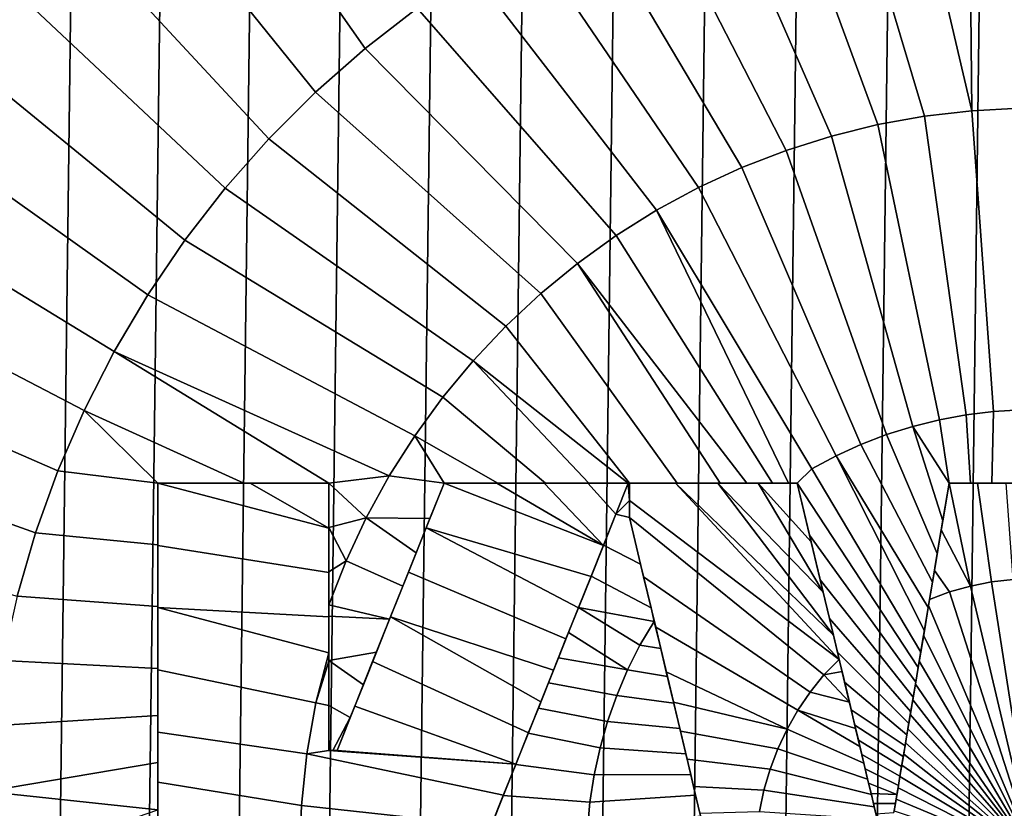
# Model space of a CAD drawing. Header units: metres. Extents: x -109 to 109, y -342 to 66.
# Tile 311 of 512: x -4.75 to -0.14, y -7.34 to -3.65. Entities that reach past the tile are written whole.
import ezdxf

# ---------------------------------------------------------------- set-up
doc = ezdxf.new("R2010")
doc.units = ezdxf.units.M
doc.layers.add('solid_K_24_62_16_000B91', color=7, linetype='CONTINUOUS')

msp = doc.modelspace()

# ---------------------------------------------------------------- linework, layer by layer
at = {"layer": 'solid_K_24_62_16_000B91'}
for points in [[(-1.283842, -16.951452, -67), (-0.855638, 16.978449, -67), (-0.427724, 16.994635, -67), (-0.855624, -16.978451, -67)], [(-0.855624, -16.978451, -67), (-0.427724, 16.994635, -67), (0, 17, -67), (-0.427716, -16.994635, -67)], [(0.427716, 16.994635, -67), (0, -17, -67), (-0.427716, -16.994635, -67), (0, 17, -67)], [(-2.139055, -16.864889, -67), (-1.711715, 16.913599, -67), (-1.283861, 16.951452, -67), (-1.711693, -16.913601, -67)], [(-1.711693, -16.913601, -67), (-1.283861, 16.951452, -67), (-0.855638, 16.978449, -67), (-1.283842, -16.951452, -67)], [(-2.565308, -16.805328, -67), (-2.139079, 16.864885, -67), (-1.711715, 16.913599, -67), (-2.139055, -16.864889, -67)], [(-2.990326, -16.734932, -67), (-2.565332, 16.805325, -67), (-2.139079, 16.864885, -67), (-2.565308, -16.805328, -67)], [(-3.413546, -16.653755, -67), (-2.99035, 16.734928, -67), (-2.565332, 16.805325, -67), (-2.990326, -16.734932, -67)], [(-3.834734, -16.561848, -67), (-3.413569, 16.653751, -67), (-2.99035, 16.734928, -67), (-3.413546, -16.653755, -67)], [(-4.253493, -16.459272, -67), (-3.834755, 16.561844, -67), (-3.413569, 16.653751, -67), (-3.834734, -16.561848, -67)], [(-4.669421, -16.346148, -67), (-4.253512, 16.459269, -67), (-3.834755, 16.561844, -67), (-4.253493, -16.459272, -67)], [(-5.082287, -16.222525, -67), (-4.669439, 16.346142, -67), (-4.253512, 16.459269, -67), (-4.669421, -16.346148, -67)], [(-5.491698, -16.088545, -67), (-5.082304, 16.222519, -67), (-4.669439, 16.346142, -67), (-5.082287, -16.222525, -67)], [(-3.13098, -3.780228, 85.223915), (-2.887158, -3.5911, 85.223915), (-3.608736, -2.391538, 85.026184), (-3.932782, -2.633379, 85.026184)], [(-3.362445, -3.984292, 85.223915), (-3.13098, -3.780228, 85.223915), (-3.932782, -2.633379, 85.026184), (-4.240667, -2.895486, 85.026184)], [(-0.293031, -4.071362, 85.372719), (-0.308422, -2.662698, 85.223915), (-0.615628, -2.691738, 85.223915)], [(-0.293031, -4.071362, 85.372719), (-0.070599, -4.059805, 85.372719), (0, -2.653006, 85.223915), (-0.308422, -2.662698, 85.223915)], [(-0.293031, -4.071362, 85.372719), (-0.615628, -2.691738, 85.223915), (-0.920403, -2.74001, 85.223915), (-0.51428, -4.09702, 85.372719)], [(-0.51428, -4.09702, 85.372719), (-0.920403, -2.74001, 85.223915), (-1.221546, -2.807323, 85.223915), (-0.733453, -4.136675, 85.372719)], [(-0.733453, -4.136675, 85.372719), (-1.221546, -2.807323, 85.223915), (-1.517869, -2.893413, 85.223915), (-0.949666, -4.190168, 85.372719)], [(-3.58064, -4.202487, 85.223915), (-3.362445, -3.984292, 85.223915), (-4.240667, -2.895486, 85.026184), (-4.531126, -3.17678, 85.026184)], [(-0.949666, -4.190168, 85.372719), (-1.517869, -2.893413, 85.223915), (-1.808201, -2.997938, 85.223915), (-1.162045, -4.257282, 85.372719)], [(-1.162045, -4.257282, 85.372719), (-1.808201, -2.997938, 85.223915), (-2.091396, -3.120488, 85.223915), (-1.369735, -4.337747, 85.372719)], [(-1.369735, -4.337747, 85.372719), (-2.091396, -3.120488, 85.223915), (-2.366338, -3.260578, 85.223915), (-1.571895, -4.431237, 85.372719)], [(-3.784704, -4.433952, 85.223915), (-3.58064, -4.202487, 85.223915), (-4.531126, -3.17678, 85.026184), (-4.802967, -3.476107, 85.026184)], [(-1.571895, -4.431237, 85.372719), (-2.366338, -3.260578, 85.223915), (-2.631942, -3.417655, 85.223915), (-1.767711, -4.537376, 85.372719)], [(-1.767711, -4.537376, 85.372719), (-2.631942, -3.417655, 85.223915), (-2.887158, -3.5911, 85.223915), (-1.956392, -4.655735, 85.372719)], [(-3.973832, -4.677774, 85.223915), (-3.784704, -4.433952, 85.223915), (-4.802967, -3.476107, 85.026184), (-5.05507, -3.792235, 85.026184)], [(-1.956392, -4.655735, 85.372719), (-2.887158, -3.5911, 85.223915), (-3.13098, -3.780228, 85.223915), (-2.137177, -4.785836, 85.372719)], [(-4.147276, -4.93299, 85.223915), (-3.973832, -4.677774, 85.223915), (-5.05507, -3.792235, 85.026184), (-5.286402, -4.123866, 85.026184)], [(-2.137177, -4.785836, 85.372719), (-3.13098, -3.780228, 85.223915), (-3.362445, -3.984292, 85.223915), (-2.309335, -4.927155, 85.372719)], [(-2.309335, -4.927155, 85.372719), (-3.362445, -3.984292, 85.223915), (-3.58064, -4.202487, 85.223915), (-2.472172, -5.07912, 85.372719)], [(-0.445627, -5.517498, 85.471725), (-0.319516, -5.494068, 85.471725), (-0.51428, -4.09702, 85.372719), (-0.733453, -4.136675, 85.372719)], [(-0.319516, -5.494068, 85.471725), (-0.192208, -5.478397, 85.471725), (-0.293031, -4.071362, 85.372719), (-0.51428, -4.09702, 85.372719)], [(-0.192208, -5.478397, 85.471725), (-0.06418, -5.470546, 85.471725), (-0.070599, -4.059805, 85.372719), (-0.293031, -4.071362, 85.372719)], [(-4.304354, -5.198594, 85.223915), (-4.147276, -4.93299, 85.223915), (-5.286402, -4.123866, 85.026184), (-5.49601, -4.469636, 85.026184)], [(-0.570068, -5.548601, 85.471725), (-0.445627, -5.517498, 85.471725), (-0.733453, -4.136675, 85.372719), (-0.949666, -4.190168, 85.372719)], [(-2.472172, -5.07912, 85.372719), (-3.58064, -4.202487, 85.223915), (-3.784704, -4.433952, 85.223915), (-2.625031, -5.241118, 85.372719)], [(-0.692372, -5.587259, 85.471725), (-0.570068, -5.548601, 85.471725), (-0.949666, -4.190168, 85.372719), (-1.162045, -4.257282, 85.372719)], [(-0.692372, -5.587259, 85.471725), (-1.162045, -4.257282, 85.372719), (-1.369735, -4.337747, 85.372719), (-0.812082, -5.633328, 85.471725)], [(-0.812082, -5.633328, 85.471725), (-1.369735, -4.337747, 85.372719), (-1.571895, -4.431237, 85.372719), (-0.928749, -5.686636, 85.471725)], [(-2.625031, -5.241118, 85.372719), (-3.784704, -4.433952, 85.223915), (-3.973832, -4.677774, 85.223915), (-2.767295, -5.412497, 85.372719)], [(-0.928749, -5.686636, 85.471725), (-1.571895, -4.431237, 85.372719), (-1.767711, -4.537376, 85.372719), (-1.041936, -5.746983, 85.471725)], [(-4.444444, -5.473536, 85.223915), (-4.304354, -5.198594, 85.223915), (-5.49601, -4.469636, 85.026184), (-5.683034, -4.828127, 85.026184)], [(-1.225475, -5.814932, 85.469559), (-1.150972, -5.814932, 85.471771), (-1.767711, -4.537376, 85.372719), (-1.956392, -4.655735, 85.372719)], [(-1.109836, -5.814932, 85.472931), (-1.041936, -5.746983, 85.471725), (-1.767711, -4.537376, 85.372719), (-1.150972, -5.814932, 85.471771)], [(-2.767295, -5.412497, 85.372719), (-3.973832, -4.677774, 85.223915), (-4.147276, -4.93299, 85.223915), (-2.898389, -5.592563, 85.372719)], [(-1.345502, -5.814932, 85.465691), (-1.225475, -5.814932, 85.469559), (-1.956392, -4.655735, 85.372719), (-2.137177, -4.785836, 85.372719)], [(-1.67224, -5.814932, 85.453346), (-1.470994, -5.814932, 85.461266), (-2.137177, -4.785836, 85.372719), (-2.309335, -4.927155, 85.372719)], [(-1.470994, -5.814932, 85.461266), (-1.345502, -5.814932, 85.465691), (-2.137177, -4.785836, 85.372719)], [(-4.566993, -5.756731, 85.223915), (-4.444444, -5.473536, 85.223915), (-5.683034, -4.828127, 85.026184), (-5.846706, -5.197863, 85.026184)], [(-2.898389, -5.592563, 85.372719), (-4.147276, -4.93299, 85.223915), (-4.304354, -5.198594, 85.223915), (-3.017784, -5.78059, 85.372719)], [(-1.894, -5.814932, 85.443443), (-1.67224, -5.814932, 85.453346), (-2.309335, -4.927155, 85.372719), (-2.472172, -5.07912, 85.372719)], [(-1.9, -5.814932, 85.443153), (-1.894, -5.814932, 85.443443), (-2.472172, -5.07912, 85.372719), (-2.625031, -5.241118, 85.372719)], [(-4.671519, -6.047063, 85.223915), (-4.566993, -5.756731, 85.223915), (-5.846706, -5.197863, 85.026184), (-5.986351, -5.577326, 85.026184)], [(-3.697273, -5.814932, 85.316948), (-3.3, -5.814932, 85.35186), (-4.304354, -5.198594, 85.223915), (-4.444444, -5.473536, 85.223915)], [(-3.3, -5.814932, 85.35186), (-3.017784, -5.78059, 85.372719), (-4.304354, -5.198594, 85.223915)], [(-2.287163, -5.814932, 85.422844), (-2.084842, -5.814932, 85.433929), (-2.625031, -5.241118, 85.372719), (-2.767295, -5.412497, 85.372719)], [(-2.084842, -5.814932, 85.433929), (-1.9, -5.814932, 85.443153), (-2.625031, -5.241118, 85.372719)], [(-2.510422, -5.814932, 85.409416), (-2.287163, -5.814932, 85.422844), (-2.767295, -5.412497, 85.372719), (-2.898389, -5.592563, 85.372719)], [(-4.1, -5.814932, 85.277466), (-4.444444, -5.473536, 85.223915), (-4.566993, -5.756731, 85.223915)], [(-4.1, -5.814932, 85.277466), (-3.697273, -5.814932, 85.316948), (-4.444444, -5.473536, 85.223915)], [(-0.300007, -5.814932, 85.487221), (-0.200012, -5.814932, 85.487846), (-0.192208, -5.478397, 85.471725), (-0.319516, -5.494068, 85.471725)], [(-0.200012, -5.814932, 85.487846), (-0.100011, -5.814932, 85.48822), (-0.06418, -5.470546, 85.471725), (-0.192208, -5.478397, 85.471725)], [(-0.4, -5.814932, 85.486343), (-0.445627, -5.517498, 85.471725), (-0.570068, -5.548601, 85.471725)], [(-0.4, -5.814932, 85.486343), (-0.300007, -5.814932, 85.487221), (-0.319516, -5.494068, 85.471725), (-0.445627, -5.517498, 85.471725)], [(-0.429527, -5.991094, 85.49337), (-0.570068, -5.548601, 85.471725), (-0.692372, -5.587259, 85.471725), (-0.455144, -6.143928, 85.49881)], [(-0.429527, -5.991094, 85.49337), (-0.4, -5.814932, 85.486343), (-0.570068, -5.548601, 85.471725)], [(-4.757609, -6.343386, 85.223915), (-4.671519, -6.047063, 85.223915), (-5.986351, -5.577326, 85.026184), (-6.101398, -5.964957, 85.026184)], [(-2.761626, -5.814932, 85.392815), (-2.898389, -5.592563, 85.372719), (-3.017784, -5.78059, 85.372719)], [(-2.761626, -5.814932, 85.392815), (-2.510422, -5.814932, 85.409416), (-2.898389, -5.592563, 85.372719)], [(-0.455144, -6.143928, 85.49881), (-0.692372, -5.587259, 85.471725), (-0.812082, -5.633328, 85.471725), (-0.477473, -6.277148, 85.503067)], [(-0.477473, -6.277148, 85.503067), (-0.812082, -5.633328, 85.471725), (-0.928749, -5.686636, 85.471725), (-0.497491, -6.396579, 85.506485)], [(-0.515694, -6.505178, 85.509285), (-0.928749, -5.686636, 85.471725), (-1.041936, -5.746983, 85.471725), (-0.53248, -6.605329, 85.511589)], [(-0.515694, -6.505178, 85.509285), (-0.497491, -6.396579, 85.506485), (-0.928749, -5.686636, 85.471725)], [(-1.109836, -5.814932, 85.472931), (-0.544429, -6.676615, 85.513077), (-0.53248, -6.605329, 85.511589), (-1.041936, -5.746983, 85.471725)], [(-4.1, -5.814932, 85.277466), (-4.566993, -5.756731, 85.223915), (-4.671519, -6.047063, 85.223915), (-4.1, -6.102494, 85.289085)], [(-3.3, -5.814932, 85.35186), (-3.124999, -5.975819, 85.372719), (-3.017784, -5.78059, 85.372719)], [(-2.761626, -5.814932, 85.392815), (-3.017784, -5.78059, 85.372719), (-3.124999, -5.975819, 85.372719), (-2.827394, -5.979351, 85.395073)], [(-4.1, -5.814932, 85.357964), (-3.667587, -5.814932, 85.400108), (-3.697273, -5.814932, 85.316948), (-4.1, -5.814932, 85.277466)], [(-4.1, -6.10597, 85.36969), (-4.1, -5.814932, 85.357964), (-4.1, -5.814932, 85.277466), (-4.1, -6.102494, 85.289085)], [(-3.3, -6.024287, 85.440842), (-4.1, -5.814932, 85.357964), (-4.1, -6.10597, 85.36969), (-3.3, -6.232119, 85.448318)], [(-3.667587, -5.814932, 85.400108), (-4.1, -5.814932, 85.357964), (-3.3, -6.024287, 85.440842)], [(-3.667587, -5.814932, 85.400108), (-3.3, -5.814932, 85.432213), (-3.3, -5.814932, 85.35186), (-3.697273, -5.814932, 85.316948)], [(-3.667587, -5.814932, 85.400108), (-3.3, -6.024287, 85.440842), (-3.3, -5.814932, 85.432213)], [(-3.3, -5.814932, 85.35186), (-3.3, -6.022109, 85.360428), (-3.124999, -5.975819, 85.372719)], [(-3.3, -5.814932, 85.432213), (-3.3, -6.024287, 85.440842), (-3.3, -6.022109, 85.360428), (-3.3, -5.814932, 85.35186)], [(-2.844809, -6.022887, 85.475807), (-2.761626, -5.814932, 85.473076), (-2.761626, -5.814932, 85.392815), (-2.827394, -5.979351, 85.395073)], [(-2.844809, -6.022887, 85.475807), (-2.074391, -6.250909, 85.531357), (-2.016171, -6.10536, 85.529289), (-2.761626, -5.814932, 85.473076)], [(-2.761626, -5.814932, 85.473076), (-2.515326, -5.814932, 85.489342), (-2.510422, -5.814932, 85.409416), (-2.761626, -5.814932, 85.392815)], [(-2.761626, -5.814932, 85.473076), (-2.016171, -6.10536, 85.529289), (-2.515326, -5.814932, 85.489342)], [(-2.515326, -5.814932, 85.489342), (-2.293126, -5.814932, 85.502708), (-2.287163, -5.814932, 85.422844), (-2.510422, -5.814932, 85.409416)], [(-2.515326, -5.814932, 85.489342), (-2.016171, -6.10536, 85.529289), (-2.293126, -5.814932, 85.502708)], [(-2.293126, -5.814932, 85.502708), (-2.089773, -5.814932, 85.513855), (-2.084842, -5.814932, 85.433929), (-2.287163, -5.814932, 85.422844)], [(-2.089773, -5.814932, 85.513855), (-2.293126, -5.814932, 85.502708), (-2.016171, -6.10536, 85.529289), (-1.958068, -5.960103, 85.526611)], [(-2.089773, -5.814932, 85.513855), (-1.9, -5.814932, 85.523323), (-1.9, -5.814932, 85.443153), (-2.084842, -5.814932, 85.433929)], [(-2.089773, -5.814932, 85.513855), (-1.958068, -5.960103, 85.526611), (-1.9, -5.814932, 85.523323)], [(-1.9, -5.814932, 85.523323), (-1.958068, -5.960103, 85.526611), (-1.957704, -5.959191, 85.446434), (-1.9, -5.814932, 85.443153)], [(-1.9, -5.814932, 85.443153), (-1.957704, -5.959191, 85.446434), (-1.894, -5.895613, 85.446899)], [(-1.9, -5.814932, 85.443153), (-1.894, -5.895613, 85.446899), (-1.894, -5.814932, 85.443443)], [(-1.894, -5.814932, 85.523605), (-1.680079, -5.814932, 85.533165), (-1.67224, -5.814932, 85.453346), (-1.894, -5.814932, 85.443443)], [(-1.894, -5.895938, 85.527069), (-1.894, -5.814932, 85.523605), (-1.894, -5.814932, 85.443443), (-1.894, -5.895613, 85.446899)], [(-1.894, -5.895938, 85.527069), (-0.9138, -6.639468, 85.585541), (-1.680079, -5.814932, 85.533165), (-1.894, -5.814932, 85.523605)], [(-1.680079, -5.814932, 85.533165), (-1.480993, -5.814932, 85.541031), (-1.470994, -5.814932, 85.461266), (-1.67224, -5.814932, 85.453346)], [(-1.680079, -5.814932, 85.533165), (-0.9138, -6.639468, 85.585541), (-0.940929, -6.52536, 85.582115)], [(-1.680079, -5.814932, 85.533165), (-0.940929, -6.52536, 85.582115), (-1.480993, -5.814932, 85.541031)], [(-1.480993, -5.814932, 85.541031), (-1.292369, -5.814932, 85.547562), (-1.345502, -5.814932, 85.465691), (-1.470994, -5.814932, 85.461266)], [(-1.480993, -5.814932, 85.541031), (-0.940929, -6.52536, 85.582115), (-0.988682, -6.324508, 85.575249)], [(-1.480993, -5.814932, 85.541031), (-0.988682, -6.324508, 85.575249), (-1.292369, -5.814932, 85.547562)], [(-1.292369, -5.814932, 85.547562), (-1.225475, -5.814932, 85.469559), (-1.345502, -5.814932, 85.465691)], [(-1.292369, -5.814932, 85.547562), (-1.109836, -5.814932, 85.55304), (-1.150972, -5.814932, 85.471771), (-1.225475, -5.814932, 85.469559)], [(-1.292369, -5.814932, 85.547562), (-0.988682, -6.324508, 85.575249), (-1.04468, -6.088978, 85.565842)], [(-1.292369, -5.814932, 85.547562), (-1.04468, -6.088978, 85.565842), (-1.109836, -5.814932, 85.55304)], [(-1.109836, -5.814932, 85.55304), (-1.109836, -5.814932, 85.472931), (-1.150972, -5.814932, 85.471771)], [(-1.051985, -6.058255, 85.484421), (-0.556065, -6.746037, 85.514397), (-0.544429, -6.676615, 85.513077), (-1.109836, -5.814932, 85.472931)], [(-1.109836, -5.814932, 85.55304), (-1.04468, -6.088978, 85.565842), (-1.051985, -6.058255, 85.484421), (-1.109836, -5.814932, 85.472931)], [(-0.436613, -6.033373, 85.574997), (-0.4, -5.814932, 85.566429), (-0.4, -5.814932, 85.486343), (-0.429527, -5.991094, 85.49337)], [(-0.3001, -6.295817, 85.585426), (-0.4, -5.814932, 85.566429), (-0.436613, -6.033373, 85.574997)], [(-0.4, -5.814932, 85.566429), (-0.267112, -5.814932, 85.567535), (-0.300007, -5.814932, 85.487221), (-0.4, -5.814932, 85.486343)], [(-0.3001, -6.295817, 85.585426), (-0.201044, -6.276408, 85.585426), (-0.267112, -5.814932, 85.567535), (-0.4, -5.814932, 85.566429)], [(-0.267112, -5.814932, 85.567535), (-0.200012, -5.814932, 85.487846), (-0.300007, -5.814932, 85.487221)], [(-0.267112, -5.814932, 85.567535), (-0.133693, -5.814932, 85.568199), (-0.100011, -5.814932, 85.48822), (-0.200012, -5.814932, 85.487846)], [(-0.201044, -6.276408, 85.585426), (-0.100783, -6.264719, 85.585426), (-0.133693, -5.814932, 85.568199), (-0.267112, -5.814932, 85.567535)], [(-1.957704, -5.959191, 85.446434), (-1.894, -5.975332, 85.45015), (-1.894, -5.895613, 85.446899)], [(-1.894, -5.975332, 85.530304), (-1.894, -5.895938, 85.527069), (-1.894, -5.895613, 85.446899), (-1.894, -5.975332, 85.45015)], [(-0.9138, -6.639468, 85.585541), (-1.894, -5.895938, 85.527069), (-1.894, -5.975332, 85.530304), (-0.986444, -6.711913, 85.585426)], [(-3.3, -6.022109, 85.360428), (-3.2196, -6.177462, 85.372719), (-3.124999, -5.975819, 85.372719)], [(-2.954456, -6.297006, 85.397232), (-2.891607, -6.139884, 85.396538), (-3.124999, -5.975819, 85.372719), (-3.2196, -6.177462, 85.372719)], [(-2.891607, -6.139884, 85.396538), (-2.827394, -5.979351, 85.395073), (-3.124999, -5.975819, 85.372719)], [(-2.844809, -6.022887, 85.475807), (-2.827394, -5.979351, 85.395073), (-2.891607, -6.139884, 85.396538)], [(-2.016171, -6.10536, 85.529289), (-2.015706, -6.104196, 85.449112), (-1.957704, -5.959191, 85.446434), (-1.958068, -5.960103, 85.526611)], [(-2.015706, -6.104196, 85.449112), (-1.842293, -6.192813, 85.460632), (-1.894, -5.975332, 85.45015), (-1.957704, -5.959191, 85.446434)], [(-1.828177, -6.252185, 85.543411), (-1.894, -5.975332, 85.530304), (-1.894, -5.975332, 85.45015), (-1.842293, -6.192813, 85.460632)], [(-0.986444, -6.711913, 85.585426), (-1.894, -5.975332, 85.530304), (-1.828177, -6.252185, 85.543411), (-1.050142, -6.791683, 85.585426)], [(-3.3, -6.022109, 85.360428), (-3.3, -6.229019, 85.367897), (-3.2196, -6.177462, 85.372719)], [(-3.3, -6.232119, 85.448318), (-3.3, -6.229019, 85.367897), (-3.3, -6.022109, 85.360428), (-3.3, -6.024287, 85.440842)], [(-2.928266, -6.23153, 85.477287), (-2.844809, -6.022887, 85.475807), (-2.891607, -6.139884, 85.396538)], [(-2.928266, -6.23153, 85.477287), (-2.191392, -6.543412, 85.533653), (-2.132804, -6.396942, 85.532814), (-2.844809, -6.022887, 85.475807)], [(-2.844809, -6.022887, 85.475807), (-2.132804, -6.396942, 85.532814), (-2.074391, -6.250909, 85.531357)], [(-0.436613, -6.033373, 85.574997), (-0.429527, -5.991094, 85.49337), (-0.455144, -6.143928, 85.49881)], [(-4.1, -6.102494, 85.289085), (-4.671519, -6.047063, 85.223915), (-4.757609, -6.343386, 85.223915), (-4.1, -6.39137, 85.29866)], [(-1.002291, -6.26727, 85.493027), (-0.567642, -6.81511, 85.515594), (-0.556065, -6.746037, 85.514397), (-1.051985, -6.058255, 85.484421)], [(-0.988682, -6.324508, 85.575249), (-1.002291, -6.26727, 85.493027), (-1.051985, -6.058255, 85.484421), (-1.04468, -6.088978, 85.565842)], [(-0.468396, -6.22299, 85.581444), (-0.436613, -6.033373, 85.574997), (-0.455144, -6.143928, 85.49881)], [(-0.3001, -6.295817, 85.585426), (-0.436613, -6.033373, 85.574997), (-0.468396, -6.22299, 85.581444), (-0.397359, -6.322829, 85.585426)], [(-4.1, -6.396637, 85.379272), (-4.1, -6.10597, 85.36969), (-4.1, -6.102494, 85.289085), (-4.1, -6.39137, 85.29866)], [(-3.3, -6.232119, 85.448318), (-4.1, -6.10597, 85.36969), (-4.1, -6.396637, 85.379272), (-3.3, -6.439446, 85.454704)], [(-2.074391, -6.250909, 85.531357), (-2.073995, -6.249918, 85.451195), (-2.015706, -6.104196, 85.449112), (-2.016171, -6.10536, 85.529289)], [(-2.073995, -6.249918, 85.451195), (-1.79364, -6.397452, 85.469353), (-1.842293, -6.192813, 85.460632), (-2.015706, -6.104196, 85.449112)], [(-2.928266, -6.23153, 85.477287), (-2.891607, -6.139884, 85.396538), (-2.954456, -6.297006, 85.397232)], [(-0.468396, -6.22299, 85.581444), (-0.455144, -6.143928, 85.49881), (-0.477473, -6.277148, 85.503067)], [(-3.3, -6.229019, 85.367897), (-3.3, -6.384269, 85.372803), (-3.2196, -6.177462, 85.372719)], [(-3.016233, -6.451449, 85.397217), (-2.954456, -6.297006, 85.397232), (-3.2196, -6.177462, 85.372719), (-3.3, -6.384269, 85.372803)], [(-1.828177, -6.252185, 85.543411), (-1.842293, -6.192813, 85.460632), (-1.79364, -6.397452, 85.469353)], [(-3.3, -6.439446, 85.454704), (-3.3, -6.384269, 85.372803), (-3.3, -6.229019, 85.367897), (-3.3, -6.232119, 85.448318)], [(-3.011844, -6.440476, 85.477501), (-2.928266, -6.23153, 85.477287), (-2.954456, -6.297006, 85.397232)], [(-3.011844, -6.440476, 85.477501), (-2.250074, -6.690116, 85.533875), (-2.191392, -6.543412, 85.533653), (-2.928266, -6.23153, 85.477287)], [(-2.132804, -6.396942, 85.532814), (-2.132519, -6.39623, 85.45266), (-2.073995, -6.249918, 85.451195), (-2.074391, -6.250909, 85.531357)], [(-2.132519, -6.39623, 85.45266), (-1.778467, -6.461269, 85.471848), (-1.79364, -6.397452, 85.469353), (-2.073995, -6.249918, 85.451195)], [(-1.771936, -6.48874, 85.552994), (-1.828177, -6.252185, 85.543411), (-1.79364, -6.397452, 85.469353), (-1.778467, -6.461269, 85.471848)], [(-1.050142, -6.791683, 85.585426), (-1.828177, -6.252185, 85.543411), (-1.771936, -6.48874, 85.552994), (-1.107406, -6.87619, 85.585426)], [(-0.468396, -6.22299, 85.581444), (-0.477473, -6.277148, 85.503067), (-0.497491, -6.396579, 85.506485), (-0.491188, -6.358971, 85.585495)], [(-0.397359, -6.322829, 85.585426), (-0.468396, -6.22299, 85.581444), (-0.491188, -6.358971, 85.585495)], [(-3.011844, -6.440476, 85.477501), (-2.954456, -6.297006, 85.397232), (-3.016233, -6.451449, 85.397217)], [(-0.959406, -6.447644, 85.499527), (-0.579206, -6.884099, 85.516663), (-0.567642, -6.81511, 85.515594), (-1.002291, -6.26727, 85.493027)], [(-0.988682, -6.324508, 85.575249), (-0.959406, -6.447644, 85.499527), (-1.002291, -6.26727, 85.493027)], [(-0.397359, -6.322829, 85.585426), (0, -7.564932, 85.606651), (-0.3001, -6.295817, 85.585426)], [(-0.3001, -6.295817, 85.585426), (0, -7.564932, 85.606651), (-0.201044, -6.276408, 85.585426)], [(-0.201044, -6.276408, 85.585426), (0, -7.564932, 85.606651), (-0.100783, -6.264719, 85.585426)], [(-4.1, -6.39137, 85.29866), (-4.757609, -6.343386, 85.223915), (-4.824923, -6.644529, 85.223915), (-4.1, -6.681839, 85.306168)], [(-0.988682, -6.324508, 85.575249), (-0.940929, -6.52536, 85.582115), (-0.959406, -6.447644, 85.499527)], [(-0.397359, -6.322829, 85.585426), (-0.491188, -6.358971, 85.585495), (-0.495821, -6.386613, 85.586258), (0, -7.564932, 85.606651)], [(-4.1, -6.687498, 85.386734), (-4.1, -6.396637, 85.379272), (-4.1, -6.39137, 85.29866), (-4.1, -6.681839, 85.306168)], [(-3.3, -6.607485, 85.459091), (-4.1, -6.396637, 85.379272), (-4.1, -6.687498, 85.386734), (-3.360256, -6.842888, 85.459015)], [(-3.3, -6.439446, 85.454704), (-4.1, -6.396637, 85.379272), (-3.3, -6.607485, 85.459091)], [(-3.3, -6.436491, 85.374313), (-3.016233, -6.451449, 85.397217), (-3.3, -6.384269, 85.372803)], [(-3.3, -6.439446, 85.454704), (-3.3, -6.436491, 85.374313), (-3.3, -6.384269, 85.372803)], [(-2.191392, -6.543412, 85.533653), (-2.179472, -6.513611, 85.453392), (-2.132519, -6.39623, 85.45266), (-2.132804, -6.396942, 85.532814)], [(-2.132519, -6.39623, 85.45266), (-2.179472, -6.513611, 85.453392), (-1.903143, -6.688224, 85.471725), (-1.845493, -6.572599, 85.471725)], [(-2.132519, -6.39623, 85.45266), (-1.845493, -6.572599, 85.471725), (-1.778467, -6.461269, 85.471848)], [(-0.519364, -6.527073, 85.589844), (-0.495821, -6.386613, 85.586258), (-0.497491, -6.396579, 85.506485), (-0.515694, -6.505178, 85.509285)], [(-0.519364, -6.527073, 85.589844), (0, -7.564932, 85.606651), (-0.495821, -6.386613, 85.586258)], [(-0.495821, -6.386613, 85.586258), (-0.491188, -6.358971, 85.585495), (-0.497491, -6.396579, 85.506485)], [(-3.3, -6.644884, 85.379669), (-3.077463, -6.604525, 85.396523), (-3.016233, -6.451449, 85.397217), (-3.3, -6.436491, 85.374313)], [(-3.3, -6.439446, 85.454704), (-3.3, -6.607485, 85.459091), (-3.3, -6.644884, 85.379669), (-3.3, -6.436491, 85.374313)], [(-3.095359, -6.649264, 85.476448), (-3.011844, -6.440476, 85.477501), (-3.016233, -6.451449, 85.397217), (-3.077463, -6.604525, 85.396523)], [(-3.011844, -6.440476, 85.477501), (-3.095359, -6.649264, 85.476448), (-2.367281, -6.983134, 85.532448), (-2.308738, -6.836778, 85.53347)], [(-3.011844, -6.440476, 85.477501), (-2.308738, -6.836778, 85.53347), (-2.250074, -6.690116, 85.533875)], [(-1.748449, -6.587526, 85.476463), (-1.778467, -6.461269, 85.471848), (-1.845493, -6.572599, 85.471725)], [(-1.771936, -6.48874, 85.552994), (-1.778467, -6.461269, 85.471848), (-1.748449, -6.587526, 85.476463)], [(-1.722556, -6.696434, 85.560196), (-1.771936, -6.48874, 85.552994), (-1.748449, -6.587526, 85.476463)], [(-1.107406, -6.87619, 85.585426), (-1.771936, -6.48874, 85.552994), (-1.722556, -6.696434, 85.560196), (-1.157884, -6.964918, 85.585426)], [(-0.921881, -6.60548, 85.504517), (-0.588362, -6.938725, 85.517418), (-0.579206, -6.884099, 85.516663), (-0.959406, -6.447644, 85.499527)], [(-0.940929, -6.52536, 85.582115), (-0.921881, -6.60548, 85.504517), (-0.959406, -6.447644, 85.499527)], [(-2.250074, -6.690116, 85.533875), (-2.226507, -6.631201, 85.45372), (-2.179472, -6.513611, 85.453392), (-2.191392, -6.543412, 85.533653)], [(-2.179472, -6.513611, 85.453392), (-2.226507, -6.631201, 85.45372), (-1.903143, -6.688224, 85.471725)], [(-0.940929, -6.52536, 85.582115), (-0.9138, -6.639468, 85.585541), (-0.921881, -6.60548, 85.504517)], [(-0.539632, -6.647999, 85.592522), (-0.519364, -6.527073, 85.589844), (-0.515694, -6.505178, 85.509285), (-0.53248, -6.605329, 85.511589)], [(-0.539632, -6.647999, 85.592522), (0, -7.564932, 85.606651), (-0.519364, -6.527073, 85.589844)], [(-1.748449, -6.587526, 85.476463), (-1.845493, -6.572599, 85.471725), (-1.903143, -6.688224, 85.471725), (-1.717107, -6.719353, 85.480827)], [(-3.360256, -6.842888, 85.459015), (-3.3, -6.647062, 85.460014), (-3.3, -6.607485, 85.459091)], [(-3.3, -6.644884, 85.379669), (-3.138645, -6.757478, 85.395142), (-3.077463, -6.604525, 85.396523)], [(-3.3, -6.607485, 85.459091), (-3.3, -6.647062, 85.460014), (-3.3, -6.644884, 85.379669)], [(-3.095359, -6.649264, 85.476448), (-3.077463, -6.604525, 85.396523), (-3.138645, -6.757478, 85.395142)], [(-1.722556, -6.696434, 85.560196), (-1.748449, -6.587526, 85.476463), (-1.717107, -6.719353, 85.480827)], [(-0.888414, -6.746241, 85.5084), (-0.597332, -6.992243, 85.518089), (-0.588362, -6.938725, 85.517418), (-0.921881, -6.60548, 85.504517)], [(-0.9138, -6.639468, 85.585541), (-0.900446, -6.695636, 85.587105), (-0.888414, -6.746241, 85.5084), (-0.921881, -6.60548, 85.504517)], [(-0.539632, -6.647999, 85.592522), (-0.53248, -6.605329, 85.511589), (-0.544429, -6.676615, 85.513077)], [(-4.1, -6.681839, 85.306168), (-4.824923, -6.644529, 85.223915), (-4.873194, -6.949304, 85.223915), (-4.1, -6.900873, 85.310425)], [(-3.360256, -6.842888, 85.459015), (-3.3, -6.855483, 85.464264), (-3.3, -6.647062, 85.460014)], [(-3.3, -6.644884, 85.379669), (-3.3, -6.854291, 85.383957), (-3.199993, -6.910848, 85.393074), (-3.138645, -6.757478, 85.395142)], [(-3.3, -6.855483, 85.464264), (-3.3, -6.854291, 85.383957), (-3.3, -6.644884, 85.379669), (-3.3, -6.647062, 85.460014)], [(-3.17865, -6.857491, 85.474144), (-3.095359, -6.649264, 85.476448), (-3.138645, -6.757478, 85.395142)], [(-3.095359, -6.649264, 85.476448), (-3.17865, -6.857491, 85.474144), (-2.425635, -7.12902, 85.530807), (-2.367281, -6.983134, 85.532448)], [(-2.273588, -6.748903, 85.453644), (-1.953557, -6.807182, 85.471725), (-1.903143, -6.688224, 85.471725), (-2.226507, -6.631201, 85.45372)], [(-2.250074, -6.690116, 85.533875), (-2.273588, -6.748903, 85.453644), (-2.226507, -6.631201, 85.45372)], [(-0.986444, -6.711913, 85.585426), (-0.900446, -6.695636, 85.587105), (-0.9138, -6.639468, 85.585541)], [(-0.557482, -6.754495, 85.594574), (-0.539632, -6.647999, 85.592522), (-0.544429, -6.676615, 85.513077), (-0.556065, -6.746037, 85.514397)], [(-0.557482, -6.754495, 85.594574), (0, -7.564932, 85.606651), (-0.539632, -6.647999, 85.592522)], [(-4.1, -6.687498, 85.386734), (-4.1, -6.681839, 85.306168), (-4.1, -6.900873, 85.310425)], [(-4.1, -6.979072, 85.39209), (-4.1, -6.687498, 85.386734), (-4.1, -6.900873, 85.310425)], [(-3.402796, -7.081564, 85.459015), (-3.360256, -6.842888, 85.459015), (-4.1, -6.687498, 85.386734), (-4.1, -6.979072, 85.39209)], [(-2.250074, -6.690116, 85.533875), (-2.308738, -6.836778, 85.53347), (-2.320654, -6.866568, 85.453163), (-2.273588, -6.748903, 85.453644)], [(-1.717107, -6.719353, 85.480827), (-1.903143, -6.688224, 85.471725), (-1.953557, -6.807182, 85.471725), (-1.6876, -6.843458, 85.48452)], [(-1.722556, -6.696434, 85.560196), (-1.717107, -6.719353, 85.480827), (-1.6876, -6.843458, 85.48452), (-1.688524, -6.839571, 85.564491)], [(-1.157884, -6.964918, 85.585426), (-1.722556, -6.696434, 85.560196), (-1.688524, -6.839571, 85.564491)], [(-0.986444, -6.711913, 85.585426), (-1.050142, -6.791683, 85.585426), (-0.866248, -6.839474, 85.590721)], [(-0.986444, -6.711913, 85.585426), (-0.866248, -6.839474, 85.590721), (-0.900446, -6.695636, 85.587105)], [(-0.900446, -6.695636, 85.587105), (-0.866248, -6.839474, 85.590721), (-0.857949, -6.874377, 85.511482), (-0.888414, -6.746241, 85.5084)], [(-3.17865, -6.857491, 85.474144), (-3.138645, -6.757478, 85.395142), (-3.199993, -6.910848, 85.393074)], [(-2.320654, -6.866568, 85.453163), (-1.996544, -6.92902, 85.471725), (-1.953557, -6.807182, 85.471725), (-2.273588, -6.748903, 85.453644)], [(-0.857949, -6.874377, 85.511482), (-0.605973, -7.043798, 85.518661), (-0.597332, -6.992243, 85.518089), (-0.888414, -6.746241, 85.5084)], [(-0.569784, -6.827888, 85.595818), (-0.557482, -6.754495, 85.594574), (-0.556065, -6.746037, 85.514397), (-0.567642, -6.81511, 85.515594)], [(-0.569784, -6.827888, 85.595818), (0, -7.564932, 85.606651), (-0.557482, -6.754495, 85.594574)], [(-1.6876, -6.843458, 85.48452), (-1.953557, -6.807182, 85.471725), (-1.996544, -6.92902, 85.471725), (-1.659164, -6.963063, 85.487694)], [(-1.107406, -6.87619, 85.585426), (-0.836933, -6.962775, 85.593384), (-0.866248, -6.839474, 85.590721), (-1.050142, -6.791683, 85.585426)], [(-3.402796, -7.081564, 85.459015), (-3.3, -7.064932, 85.467438), (-3.3, -6.855483, 85.464264), (-3.360256, -6.842888, 85.459015)], [(-3.3, -6.854291, 85.383957), (-3.3, -7.064932, 85.387154), (-3.280771, -7.064932, 85.388741), (-3.199993, -6.910848, 85.393074)], [(-3.3, -6.855483, 85.464264), (-3.3, -7.064932, 85.467438), (-3.3, -7.064932, 85.387154), (-3.3, -6.854291, 85.383957)], [(-3.261626, -7.064932, 85.470589), (-3.17865, -6.857491, 85.474144), (-3.199993, -6.910848, 85.393074), (-3.261626, -7.064932, 85.390312)], [(-3.261626, -7.064932, 85.470589), (-2.425635, -7.12902, 85.530807), (-3.17865, -6.857491, 85.474144)], [(-2.308738, -6.836778, 85.53347), (-2.367281, -6.983134, 85.532448), (-2.367656, -6.984072, 85.452286), (-2.320654, -6.866568, 85.453163)], [(-1.656256, -6.975295, 85.568069), (-1.688524, -6.839571, 85.564491), (-1.6876, -6.843458, 85.48452), (-1.659164, -6.963063, 85.487694)], [(-1.157884, -6.964918, 85.585426), (-1.688524, -6.839571, 85.564491), (-1.656256, -6.975295, 85.568069), (-1.201268, -7.057322, 85.585426)], [(-0.866248, -6.839474, 85.590721), (-0.836933, -6.962775, 85.593384), (-0.84075, -6.946721, 85.513031), (-0.857949, -6.874377, 85.511482)], [(-0.581448, -6.897478, 85.59687), (-0.569784, -6.827888, 85.595818), (-0.567642, -6.81511, 85.515594), (-0.579206, -6.884099, 85.516663)], [(-0.581448, -6.897478, 85.59687), (0, -7.564932, 85.606651), (-0.569784, -6.827888, 85.595818)], [(-4.1, -6.900873, 85.310425), (-4.873194, -6.949304, 85.223915), (-4.902234, -7.256509, 85.223915), (-4.1, -7.121022, 85.313492)], [(-4.1, -6.979072, 85.39209), (-4.1, -6.900873, 85.310425), (-4.1, -7.121022, 85.313492)], [(-2.367656, -6.984072, 85.452286), (-2.03194, -7.053277, 85.471725), (-1.996544, -6.92902, 85.471725), (-2.320654, -6.866568, 85.453163)], [(-1.157884, -6.964918, 85.585426), (-0.798537, -7.124268, 85.596268), (-0.817114, -7.046135, 85.594963), (-1.107406, -6.87619, 85.585426)], [(-1.107406, -6.87619, 85.585426), (-0.817114, -7.046135, 85.594963), (-0.836933, -6.962775, 85.593384)], [(-0.84075, -6.946721, 85.513031), (-0.614259, -7.093234, 85.51915), (-0.605973, -7.043798, 85.518661), (-0.857949, -6.874377, 85.511482)], [(-0.592685, -6.964519, 85.597771), (-0.581448, -6.897478, 85.59687), (-0.579206, -6.884099, 85.516663), (-0.588362, -6.938725, 85.517418)], [(-0.592685, -6.964519, 85.597771), (0, -7.564932, 85.606651), (-0.581448, -6.897478, 85.59687)], [(-3.280771, -7.064932, 85.388741), (-3.261626, -7.064932, 85.390312), (-3.199993, -6.910848, 85.393074)], [(-1.659164, -6.963063, 85.487694), (-1.996544, -6.92902, 85.471725), (-2.03194, -7.053277, 85.471725), (-1.630998, -7.08153, 85.490456)], [(-0.824133, -7.016609, 85.514397), (-0.622132, -7.140201, 85.519554), (-0.614259, -7.093234, 85.51915), (-0.84075, -6.946721, 85.513031)], [(-0.817114, -7.046135, 85.594963), (-0.824133, -7.016609, 85.514397), (-0.84075, -6.946721, 85.513031), (-0.836933, -6.962775, 85.593384)], [(-0.592685, -6.964519, 85.597771), (-0.588362, -6.938725, 85.517418), (-0.597332, -6.992243, 85.518089)], [(-4.1, -7.213079, 85.394836), (-4.1, -6.979072, 85.39209), (-4.1, -7.121022, 85.313492)], [(-3.428406, -7.322645, 85.459015), (-3.402796, -7.081564, 85.459015), (-4.1, -6.979072, 85.39209), (-4.1, -7.213079, 85.394836)], [(-2.367281, -6.983134, 85.532448), (-2.425635, -7.12902, 85.530807), (-2.426243, -7.130539, 85.450638), (-2.367656, -6.984072, 85.452286)], [(-2.426243, -7.130539, 85.450638), (-2.059611, -7.179479, 85.471725), (-2.03194, -7.053277, 85.471725), (-2.367656, -6.984072, 85.452286)], [(-1.625211, -7.105872, 85.571053), (-1.656256, -6.975295, 85.568069), (-1.659164, -6.963063, 85.487694), (-1.630998, -7.08153, 85.490456)], [(-1.201268, -7.057322, 85.585426), (-1.656256, -6.975295, 85.568069), (-1.625211, -7.105872, 85.571053), (-1.237291, -7.152836, 85.585426)], [(-1.201268, -7.057322, 85.585426), (-0.78078, -7.198957, 85.597374), (-0.798537, -7.124268, 85.596268), (-1.157884, -6.964918, 85.585426)], [(-0.592685, -6.964519, 85.597771), (-0.597332, -6.992243, 85.518089), (-0.605973, -7.043798, 85.518661), (-0.603673, -7.030073, 85.598534)], [(-0.603673, -7.030073, 85.598534), (0, -7.564932, 85.606651), (-0.592685, -6.964519, 85.597771)], [(-0.807934, -7.084746, 85.515602), (-0.629695, -7.185327, 85.51989), (-0.622132, -7.140201, 85.519554), (-0.824133, -7.016609, 85.514397)], [(-0.817114, -7.046135, 85.594963), (-0.807934, -7.084746, 85.515602), (-0.824133, -7.016609, 85.514397)], [(-0.603673, -7.030073, 85.598534), (-0.605973, -7.043798, 85.518661), (-0.614259, -7.093234, 85.51915), (-0.612382, -7.082032, 85.59906)], [(-0.612382, -7.082032, 85.59906), (0, -7.564932, 85.606651), (-0.603673, -7.030073, 85.598534)], [(-3.402796, -7.081564, 85.459015), (-3.428406, -7.322645, 85.459015), (-2.541891, -7.419659, 85.525703), (-2.483805, -7.274444, 85.528557)], [(-3.3, -7.064932, 85.467438), (-3.402796, -7.081564, 85.459015), (-2.483805, -7.274444, 85.528557), (-2.425635, -7.12902, 85.530807)], [(-3.280766, -7.064932, 85.469017), (-3.261626, -7.064932, 85.390312), (-3.280771, -7.064932, 85.388741), (-3.3, -7.064932, 85.467438)], [(-3.3, -7.064932, 85.467438), (-3.280771, -7.064932, 85.388741), (-3.3, -7.064932, 85.387154)], [(-3.280766, -7.064932, 85.469017), (-3.3, -7.064932, 85.467438), (-2.425635, -7.12902, 85.530807)], [(-3.280766, -7.064932, 85.469017), (-3.261626, -7.064932, 85.470589), (-3.261626, -7.064932, 85.390312)], [(-3.280766, -7.064932, 85.469017), (-2.425635, -7.12902, 85.530807), (-3.261626, -7.064932, 85.470589)], [(-1.630998, -7.08153, 85.490456), (-2.03194, -7.053277, 85.471725), (-2.059611, -7.179479, 85.471725), (-1.608215, -7.177358, 85.492424)], [(-1.59495, -7.233148, 85.573524), (-1.625211, -7.105872, 85.571053), (-1.630998, -7.08153, 85.490456), (-1.608215, -7.177358, 85.492424)], [(-1.237291, -7.152836, 85.585426), (-0.763482, -7.27171, 85.598305), (-0.78078, -7.198957, 85.597374), (-1.201268, -7.057322, 85.585426)], [(-0.817114, -7.046135, 85.594963), (-0.798537, -7.124268, 85.596268), (-0.791994, -7.15179, 85.51667), (-0.807934, -7.084746, 85.515602)], [(-0.791994, -7.15179, 85.51667), (-0.636994, -7.228873, 85.520164), (-0.629695, -7.185327, 85.51989), (-0.807934, -7.084746, 85.515602)], [(-0.612382, -7.082032, 85.59906), (-0.614259, -7.093234, 85.51915), (-0.622132, -7.140201, 85.519554), (-0.621107, -7.134086, 85.599518)], [(-0.621107, -7.134086, 85.599518), (0, -7.564932, 85.606651), (-0.612382, -7.082032, 85.59906)], [(-4.1, -7.34235, 85.315346), (-4.1, -7.121022, 85.313492), (-4.902234, -7.256509, 85.223915)], [(-4.1, -7.213079, 85.394836), (-4.1, -7.121022, 85.313492), (-4.1, -7.34235, 85.315346)], [(-2.425635, -7.12902, 85.530807), (-2.483805, -7.274444, 85.528557), (-2.484553, -7.276314, 85.448372), (-2.426243, -7.130539, 85.450638)], [(-2.484553, -7.276314, 85.448372), (-2.079451, -7.307146, 85.471725), (-2.059611, -7.179479, 85.471725), (-2.426243, -7.130539, 85.450638)], [(-1.237291, -7.152836, 85.585426), (-1.625211, -7.105872, 85.571053), (-1.59495, -7.233148, 85.573524), (-1.265733, -7.250875, 85.585426)], [(-0.798537, -7.124268, 85.596268), (-0.78078, -7.198957, 85.597374), (-0.77617, -7.218343, 85.517616), (-0.791994, -7.15179, 85.51667)], [(-0.629894, -7.186511, 85.599915), (-0.621107, -7.134086, 85.599518), (-0.622132, -7.140201, 85.519554), (-0.629695, -7.185327, 85.51989)], [(-0.629894, -7.186511, 85.599915), (0, -7.564932, 85.606651), (-0.621107, -7.134086, 85.599518)], [(-1.608215, -7.177358, 85.492424), (-2.059611, -7.179479, 85.471725), (-2.079451, -7.307146, 85.471725), (-1.585171, -7.274283, 85.494171)], [(-1.59495, -7.233148, 85.573524), (-1.608215, -7.177358, 85.492424), (-1.585171, -7.274283, 85.494171)], [(-1.265733, -7.250875, 85.585426), (-0.749775, -7.329363, 85.598946), (-0.763482, -7.27171, 85.598305), (-1.237291, -7.152836, 85.585426)], [(-0.77617, -7.218343, 85.517616), (-0.644132, -7.271461, 85.520386), (-0.636994, -7.228873, 85.520164), (-0.791994, -7.15179, 85.51667)], [(-4.1, -7.447594, 85.396217), (-4.1, -7.213079, 85.394836), (-4.1, -7.34235, 85.315346)], [(-3.436956, -7.564932, 85.459015), (-3.428406, -7.322645, 85.459015), (-4.1, -7.213079, 85.394836), (-4.1, -7.447594, 85.396217)], [(-0.78078, -7.198957, 85.597374), (-0.763482, -7.27171, 85.598305), (-0.764862, -7.265909, 85.518219), (-0.77617, -7.218343, 85.517616)], [(-0.77617, -7.218343, 85.517616), (-0.764862, -7.265909, 85.518219), (-0.644132, -7.271461, 85.520386)], [(-0.638781, -7.239533, 85.600235), (-0.629894, -7.186511, 85.599915), (-0.629695, -7.185327, 85.51989), (-0.636994, -7.228873, 85.520164)], [(-0.638781, -7.239533, 85.600235), (0, -7.564932, 85.606651), (-0.629894, -7.186511, 85.599915)], [(-4.902234, -7.256509, 85.223915), (-4.911926, -7.564932, 85.223915), (-4.742583, -7.564932, 85.244499), (-4.1, -7.34235, 85.315346)], [(-1.59495, -7.233148, 85.573524), (-1.585171, -7.274283, 85.494171), (-1.56202, -7.371655, 85.495674), (-1.565102, -7.358691, 85.575546)], [(-1.265733, -7.250875, 85.585426), (-1.59495, -7.233148, 85.573524), (-1.565102, -7.358691, 85.575546), (-1.28642, -7.350839, 85.585426)], [(-1.28642, -7.350839, 85.585426), (-0.736029, -7.387182, 85.599495), (-0.749775, -7.329363, 85.598946), (-1.265733, -7.250875, 85.585426)], [(-0.753476, -7.313796, 85.518761), (-0.651185, -7.313539, 85.520561), (-0.644132, -7.271461, 85.520386), (-0.764862, -7.265909, 85.518219)], [(-0.749775, -7.329363, 85.598946), (-0.753476, -7.313796, 85.518761), (-0.764862, -7.265909, 85.518219), (-0.763482, -7.27171, 85.598305)], [(-0.647802, -7.293353, 85.600494), (-0.644132, -7.271461, 85.520386), (-0.651185, -7.313539, 85.520561)], [(-0.647802, -7.293353, 85.600494), (-0.638781, -7.239533, 85.600235), (-0.636994, -7.228873, 85.520164), (-0.644132, -7.271461, 85.520386)], [(-0.647802, -7.293353, 85.600494), (0, -7.564932, 85.606651), (-0.638781, -7.239533, 85.600235)], [(-2.483805, -7.274444, 85.528557), (-2.541891, -7.419659, 85.525703), (-2.542505, -7.421195, 85.445503), (-2.484553, -7.276314, 85.448372)], [(-2.542505, -7.421195, 85.445503), (-2.091385, -7.435793, 85.471725), (-2.079451, -7.307146, 85.471725), (-2.484553, -7.276314, 85.448372)], [(-1.585171, -7.274283, 85.494171), (-2.079451, -7.307146, 85.471725), (-2.091385, -7.435793, 85.471725), (-1.56202, -7.371655, 85.495674)], [(-0.74198, -7.362151, 85.519249), (-0.658209, -7.355442, 85.520683), (-0.651185, -7.313539, 85.520561), (-0.753476, -7.313796, 85.518761)], [(-0.736029, -7.387182, 85.599495), (-0.74198, -7.362151, 85.519249), (-0.753476, -7.313796, 85.518761), (-0.749775, -7.329363, 85.598946)], [(-0.647802, -7.293353, 85.600494), (-0.651185, -7.313539, 85.520561), (-0.658209, -7.355442, 85.520683), (-0.656948, -7.347921, 85.600677)], [(-0.656948, -7.347921, 85.600677), (0, -7.564932, 85.606651), (-0.647802, -7.293353, 85.600494)], [(-3.428406, -7.322645, 85.459015), (-3.436956, -7.564932, 85.459015), (-2.6, -7.564932, 85.522232), (-2.541891, -7.419659, 85.525703)]]:
    msp.add_3dface(points, dxfattribs=at)

doc.saveas('drawing.dxf')
